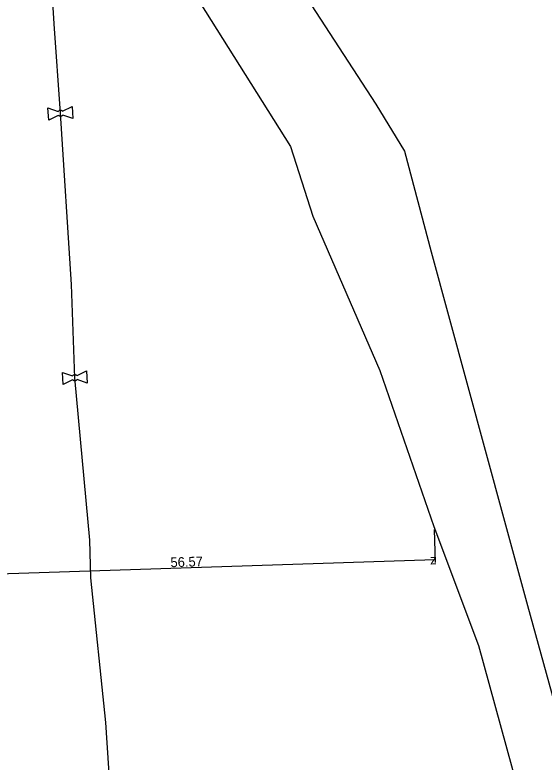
# Model space of a CAD drawing. Extents: x -643544 to -637295, y -1119190 to -1111715.
# Drawn here: x -641064.3 to -641009.8, y -1114800.8 to -1114723.8 of the extents above; entities that cross this region are included whole.
import ezdxf

# ---------------------------------------------------------------- set-up
doc = ezdxf.new("R2010")
doc.units = 0
for name, color, linetype in [('Default', 7, 'Continuous'), ('VP Kótování', 7, 'Continuous'), ('VP Lomový bod', 7, 'Continuous'), ('VP Řad', 7, 'Continuous')]:
    doc.layers.add(name, color=color, linetype=linetype)

msp = doc.modelspace()

# ---------------------------------------------------------------- linework, layer by layer
at = {"layer": 'Default'}
for points in [[(-641059.872, -1114733.776), (-641059.84, -1114733.734), (-641059.794, -1114733.704), (-641059.724, -1114733.658), (-641059.642, -1114733.653), (-641059.56, -1114733.649), (-641059.482, -1114733.687), (-641059.435, -1114733.71), (-641059.398, -1114733.748)], [(-641059.374, -1114734.156), (-641059.406, -1114734.197), (-641059.451, -1114734.227), (-641059.524, -1114734.273), (-641059.605, -1114734.277), (-641059.687, -1114734.282), (-641059.762, -1114734.245), (-641059.812, -1114734.221), (-641059.848, -1114734.183)], [(-641058.39, -1114761.034), (-641058.358, -1114760.992), (-641058.312, -1114760.963), (-641058.241, -1114760.917), (-641058.16, -1114760.912), (-641058.078, -1114760.907), (-641058, -1114760.945), (-641057.952, -1114760.968), (-641057.916, -1114761.006)], [(-641057.892, -1114761.415), (-641057.923, -1114761.456), (-641057.968, -1114761.485), (-641058.041, -1114761.531), (-641058.123, -1114761.536), (-641058.205, -1114761.541), (-641058.28, -1114761.504), (-641058.329, -1114761.48), (-641058.366, -1114761.441)]]:
    msp.add_open_spline(points, degree=3, dxfattribs=at)
at = {"layer": 'VP Kótování'}
for points in [[(-641021.11, -1114776.866), (-641020.999, -1114780.266)], [(-641077.549, -1114781.82), (-641021.009, -1114779.966)]]:
    msp.add_lwpolyline(points, dxfattribs=at)
at = {"layer": 'VP Lomový bod'}
for points in [[(-641059.848, -1114734.183), (-641060.835, -1114734.663), (-641060.908, -1114733.415), (-641059.872, -1114733.776)], [(-641059.398, -1114733.748), (-641058.413, -1114733.268)], [(-641058.413, -1114733.268), (-641058.339, -1114734.516), (-641059.374, -1114734.156)], [(-641058.366, -1114761.441), (-641059.352, -1114761.922), (-641059.426, -1114760.674), (-641058.39, -1114761.034)], [(-641057.916, -1114761.006), (-641056.93, -1114760.526)], [(-641056.93, -1114760.526), (-641056.857, -1114761.774), (-641057.892, -1114761.415)]]:
    msp.add_lwpolyline(points, dxfattribs=at)
at = {"layer": 'VP Řad'}
for points in [[(-641077.68, -1114658.121), (-641055.702, -1114689.078), (-641027.095, -1114733.041), (-641024.149, -1114737.881), (-641021.417, -1114748.248), (-641013.954, -1114775.647), (-641011.479, -1114784.717), (-641005.252, -1114807.257), (-640997.292, -1114832.966), (-640988.827, -1114861.334), (-640973.292, -1114910.931), (-640959.262, -1114916.202), (-640912.221, -1114930.888), (-640899.632, -1114934.514), (-640857.107, -1114948.263)], [(-641065.703, -1114689.699), (-641051.68, -1114712.307), (-641035.9, -1114737.409), (-641033.606, -1114744.588), (-641026.699, -1114760.493), (-641021.12, -1114776.566), (-641016.522, -1114788.816), (-641010.786, -1114809.734), (-641003.002, -1114834.869), (-641001.637, -1114840.436), (-640992.943, -1114861.781), (-640973.394, -1114916.063), (-640960.291, -1114919.995), (-640913.58, -1114933.884), (-640900.912, -1114937.083), (-640731.318, -1114995.568), (-640701.278, -1114995.568)], [(-641044.136, -1114906.496), (-641044.12, -1114905.834), (-641044.12, -1114902.964), (-641044.404, -1114897.467), (-641048.253, -1114872.494), (-641049.778, -1114861.354), (-641051.381, -1114840.517), (-641053.001, -1114821.426), (-641053.188, -1114815.83), (-641054.181, -1114808.29), (-641054.953, -1114796.759), (-641056.503, -1114781.868), (-641056.595, -1114777.956), (-641058.141, -1114761.224), (-641058.487, -1114751.604), (-641059.624, -1114733.965), (-641060.265, -1114724.744), (-641060.432, -1114721.949), (-641061.678, -1114721.101), (-641062.72, -1114721.104), (-641076.661, -1114721.401)]]:
    msp.add_lwpolyline(points, dxfattribs=at)

# ---------------------------------------------------------------- texts
at = {"layer": 'VP Kótování'}
for s, p in [('56.57', (-641048.266, -1114780.76)), ('z', (-641021.492, -1114780.482))]:
    msp.add_text(s, height=1, rotation=1.8781, dxfattribs=at).set_placement(p)

doc.saveas('drawing.dxf')
